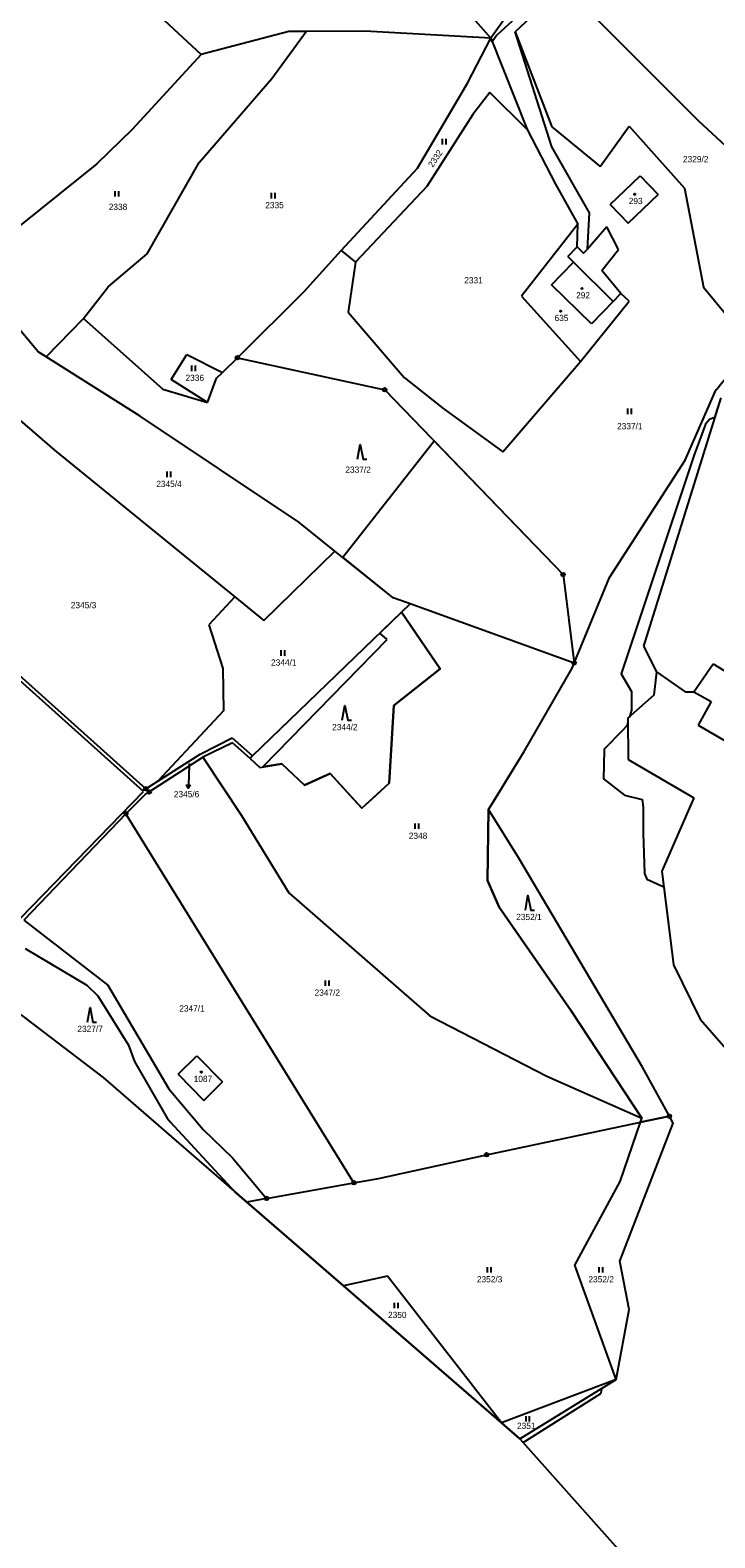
# Model space of a CAD drawing. Extents: x -439246 to -433691, y -1130252 to -1121148.
# Drawn here: x -437462.9 to -437275.7, y -1126201.8 to -1125789.8 of the extents above; entities that cross this region are included whole.
import ezdxf

# ---------------------------------------------------------------- set-up
doc = ezdxf.new("R2010")
doc.units = 0
for name, color, linetype in [('Vrstva 1', 7, 'Continuous'), ('Vrstva 13', 7, 'Continuous'), ('Vrstva 16', 7, 'Continuous'), ('Vrstva 18', 7, 'Continuous'), ('Vrstva 19', 7, 'Continuous'), ('Vrstva 24', 7, 'Continuous'), ('Vrstva 25', 7, 'Continuous'), ('Vrstva 3', 7, 'Continuous'), ('Vrstva 37', 7, 'Continuous'), ('Vrstva 4', 7, 'Continuous'), ('Vrstva 52', 7, 'Continuous'), ('Vrstva 6', 7, 'Continuous')]:
    doc.layers.add(name, color=color, linetype=linetype)

msp = doc.modelspace()

# ---------------------------------------------------------------- linework, layer by layer
at = {"layer": 'Vrstva 1'}
for p, q in [((-437388, -1125861.19), (-437406.23, -1125879.29)), ((-437406.23, -1125879.29), (-437410.29, -1125883.32)), ((-437406.23, -1125879.29), (-437365.94, -1125888.05)), ((-437365.94, -1125888.05), (-437317.16, -1125938.54)), ((-437317.16, -1125938.54), (-437314.14, -1125962.72)), ((-437430.3, -1125997.92), (-437415.68, -1125988.48)), ((-437431.43, -1125998.65), (-437430.3, -1125997.92)), ((-437430.3, -1125997.92), (-437431.26, -1125997.08))]:
    msp.add_line(p, q, dxfattribs=at)
for points in [[(-437330.3, -1125790.27), (-437316.99, -1125777.71)], [(-437316.99, -1125777.71), (-437280.12, -1125814.54)], [(-437331.87, -1125784.94), (-437336.92, -1125791.98)], [(-437392.12, -1125790.16), (-437416.16, -1125796.43)], [(-437396.82, -1125802.95), (-437387.43, -1125790.13)], [(-437387.43, -1125790.13), (-437392.12, -1125790.16)], [(-437371.39, -1125790.02), (-437387.43, -1125790.13)], [(-437336.92, -1125791.98), (-437371.39, -1125790.02)], [(-437320.26, -1125821.64), (-437330.3, -1125790.27)], [(-437330.3, -1125790.27), (-437320.21, -1125816.23)], [(-437343.31, -1125804.3), (-437336.92, -1125791.98)], [(-437336.92, -1125791.98), (-437326.95, -1125816.92)], [(-437416.16, -1125796.43), (-437434.97, -1125816.95)], [(-437416.66, -1125825.97), (-437396.82, -1125802.95)], [(-437356.97, -1125827.48), (-437343.31, -1125804.3)], [(-437337.24, -1125806.81), (-437341.89, -1125812.82)], [(-437326.95, -1125816.92), (-437337.24, -1125806.81)], [(-437341.89, -1125812.82), (-437354.44, -1125832.46)], [(-437280.12, -1125814.54), (-437237.02, -1125854.46)], [(-437434.97, -1125816.95), (-437444.65, -1125826.32)], [(-437326.95, -1125816.92), (-437319.29, -1125831.84)], [(-437320.21, -1125816.23), (-437307, -1125827.02)], [(-437307, -1125827.02), (-437299.08, -1125816)], [(-437299.08, -1125816), (-437283.99, -1125832.93)], [(-437309.96, -1125839.66), (-437320.26, -1125821.64)], [(-437444.65, -1125826.32), (-437479.97, -1125854.68)], [(-437430.92, -1125850.91), (-437416.66, -1125825.97)], [(-437377.84, -1125850.01), (-437356.97, -1125827.48)], [(-437304.26, -1125837.4), (-437296.07, -1125829.62)], [(-437296.07, -1125829.62), (-437291.19, -1125834.73)], [(-437354.44, -1125832.46), (-437373.95, -1125853.21)], [(-437319.29, -1125831.84), (-437313.15, -1125842.81)], [(-437299.38, -1125842.51), (-437291.19, -1125834.73)], [(-437283.99, -1125832.93), (-437278.81, -1125860.01)], [(-437310.51, -1125849.59), (-437309.96, -1125839.66)], [(-437304.26, -1125837.4), (-437299.38, -1125842.51)], [(-437313.15, -1125842.81), (-437328.55, -1125862.46)], [(-437313.32, -1125849.01), (-437313.15, -1125842.81)], [(-437305.17, -1125843.53), (-437310.51, -1125849.59)], [(-437301.99, -1125849.68), (-437305.17, -1125843.53)], [(-437441.51, -1125859.94), (-437430.92, -1125850.91)], [(-437388, -1125861.19), (-437377.84, -1125850.01)], [(-437377.84, -1125850.01), (-437373.95, -1125853.21)], [(-437315.85, -1125851.64), (-437313.32, -1125849.01)], [(-437315.85, -1125851.64), (-437314.34, -1125853.14)], [(-437313.32, -1125849.01), (-437311.57, -1125850.7)], [(-437311.57, -1125850.7), (-437310.51, -1125849.59)], [(-437306.61, -1125855.45), (-437301.99, -1125849.68)], [(-437460.73, -1125877.65), (-437479.97, -1125854.68)], [(-437373.95, -1125853.21), (-437375.95, -1125866.8)], [(-437320.36, -1125859.41), (-437314.34, -1125853.14)], [(-437301.34, -1125861.75), (-437306.61, -1125855.45)], [(-437448.34, -1125868.6), (-437441.51, -1125859.94)], [(-437309.36, -1125870.03), (-437320.36, -1125859.41)], [(-437278.81, -1125860.01), (-437265.43, -1125876.17)], [(-437328.55, -1125862.46), (-437312.44, -1125880.34)], [(-437312.44, -1125880.34), (-437299.07, -1125863.88)], [(-437303.47, -1125863.95), (-437309.36, -1125870.03)], [(-437303.47, -1125863.95), (-437301.34, -1125861.75)], [(-437299.07, -1125863.88), (-437301.34, -1125861.75)], [(-437375.95, -1125866.8), (-437360.61, -1125884.73)], [(-437458.46, -1125879.08), (-437448.34, -1125868.6)], [(-437448.34, -1125868.6), (-437426.58, -1125887.91)], [(-437458.46, -1125879.08), (-437460.73, -1125877.65)], [(-437432.81, -1125895.28), (-437458.46, -1125879.08)], [(-437424.35, -1125885.26), (-437420.04, -1125878.43)], [(-437420.04, -1125878.43), (-437410.29, -1125883.32)], [(-437333.69, -1125905), (-437312.44, -1125880.34)], [(-437414.41, -1125891.52), (-437411.9, -1125884.92)], [(-437411.9, -1125884.92), (-437410.29, -1125883.32)], [(-437360.61, -1125884.73), (-437350.07, -1125893.05)], [(-437426.58, -1125887.91), (-437414.41, -1125891.52)], [(-437414.41, -1125891.52), (-437424.35, -1125885.26)], [(-437283.83, -1125907.32), (-437275.32, -1125887.97)], [(-437350.07, -1125893.05), (-437333.69, -1125905)], [(-437274.07, -1125890.26), (-437295.15, -1125958.12)], [(-437465.74, -1125896.34), (-437456.18, -1125904.59)], [(-437389.42, -1125924.24), (-437432.81, -1125895.28)], [(-437456.18, -1125904.59), (-437406.91, -1125944.66)], [(-437304.48, -1125939.37), (-437283.83, -1125907.32)], [(-437379.54, -1125932.13), (-437389.42, -1125924.24)], [(-437399.01, -1125951.08), (-437379.54, -1125932.13)], [(-437363.59, -1125944.86), (-437379.54, -1125932.13)], [(-437431.92, -1125997.83), (-437494.35, -1125941.89)], [(-437493.7, -1125941.13), (-437431.26, -1125997.08)], [(-437314.14, -1125962.72), (-437304.48, -1125939.37)], [(-437406.91, -1125944.66), (-437414.01, -1125952.24)], [(-437406.91, -1125944.66), (-437399.01, -1125951.08)], [(-437358.99, -1125946.53), (-437363.59, -1125944.86)], [(-437361.35, -1125948.8), (-437358.99, -1125946.53)], [(-437314.14, -1125962.72), (-437358.99, -1125946.53)], [(-437402.08, -1125988.1), (-437361.35, -1125948.8)], [(-437350.79, -1125964.28), (-437361.35, -1125948.8)], [(-437414.01, -1125952.24), (-437410.16, -1125964.25)], [(-437295.15, -1125958.12), (-437291.61, -1125965.17)], [(-437314.72, -1125964.13), (-437314.14, -1125962.72)], [(-437281.42, -1125970.63), (-437276.14, -1125962.94)], [(-437276.14, -1125962.94), (-437263.86, -1125970.48)], [(-437410.16, -1125964.25), (-437410.05, -1125975.81)], [(-437363.47, -1125974.34), (-437350.79, -1125964.28)], [(-437327.78, -1125986.93), (-437314.72, -1125964.13)], [(-437291.61, -1125965.17), (-437292.39, -1125971.53)], [(-437291.61, -1125965.17), (-437283.76, -1125970.57)], [(-437292.39, -1125971.53), (-437299.46, -1125977.83)], [(-437283.76, -1125970.57), (-437281.42, -1125970.63)], [(-437281.42, -1125970.63), (-437276.73, -1125973.21)], [(-437364.75, -1125995.58), (-437363.47, -1125974.34)], [(-437276.73, -1125973.21), (-437280.28, -1125979.66)], [(-437410.05, -1125975.81), (-437427.98, -1125995.01)], [(-437299.46, -1125977.83), (-437299.38, -1125989.07)], [(-437280.28, -1125979.66), (-437259.82, -1125991.5)], [(-437416.36, -1125987.65), (-437407.67, -1125983.19)], [(-437407.67, -1125983.19), (-437402.08, -1125988.1)], [(-437427.98, -1125995.01), (-437416.36, -1125987.65)], [(-437407.54, -1125984.57), (-437415.68, -1125988.48)], [(-437402.71, -1125988.82), (-437407.54, -1125984.57)], [(-437337.52, -1126002.78), (-437327.78, -1125986.93)], [(-437415.68, -1125988.48), (-437405.09, -1126004.37)], [(-437402.08, -1125988.1), (-437402.71, -1125988.82)], [(-437402.71, -1125988.82), (-437400.04, -1125991.26)], [(-437400.04, -1125991.26), (-437394.07, -1125990.25)], [(-437394.07, -1125990.25), (-437387.87, -1125996.13)], [(-437299.38, -1125989.07), (-437281.46, -1125999.58)], [(-437431.26, -1125997.08), (-437427.98, -1125995.01)], [(-437387.87, -1125996.13), (-437380.89, -1125992.88)], [(-437380.89, -1125992.88), (-437372.16, -1126002.39)], [(-437372.16, -1126002.39), (-437364.75, -1125995.58)], [(-437465.43, -1126032.34), (-437431.92, -1125997.83)], [(-437431.43, -1125998.65), (-437436.68, -1126003.89)], [(-437281.46, -1125999.58), (-437290.14, -1126019.61)], [(-437436.68, -1126003.89), (-437464.59, -1126032.99)], [(-437374.37, -1126104.76), (-437436.68, -1126003.89)], [(-437405.09, -1126004.37), (-437392.12, -1126025.49)], [(-437337.52, -1126002.78), (-437337.81, -1126022.14)], [(-437329.24, -1126016.05), (-437337.52, -1126002.78)], [(-437295.5, -1126073.14), (-437329.24, -1126016.05)], [(-437290.14, -1126019.61), (-437287, -1126045.23)], [(-437337.81, -1126022.14), (-437334.64, -1126029.43)], [(-437392.12, -1126025.49), (-437353.58, -1126059.1)], [(-437464.59, -1126032.99), (-437441.62, -1126050.73)], [(-437334.64, -1126029.43), (-437314.96, -1126057.76)], [(-437287, -1126045.23), (-437279.71, -1126060.02)], [(-437441.62, -1126050.73), (-437424.99, -1126079.07)], [(-437314.96, -1126057.76), (-437295.6, -1126087.05)], [(-437353.58, -1126059.1), (-437321.65, -1126075.61)], [(-437279.71, -1126060.02), (-437272.57, -1126068.13)], [(-437422.44, -1126075.06), (-437417.31, -1126070.04)], [(-437417.31, -1126070.04), (-437410.32, -1126077.19)], [(-437288.11, -1126086.57), (-437295.5, -1126073.14)], [(-437422.44, -1126075.06), (-437415.41, -1126082.25)], [(-437415.41, -1126082.25), (-437410.32, -1126077.19)], [(-437321.65, -1126075.61), (-437295.6, -1126087.05)], [(-437424.99, -1126079.07), (-437415.54, -1126090.17)], [(-437296.01, -1126088.23), (-437288.11, -1126086.57)], [(-437287.07, -1126088.47), (-437288.11, -1126086.57)], [(-437415.54, -1126090.17), (-437407.54, -1126097.91)], [(-437338.09, -1126097.09), (-437296.01, -1126088.23)], [(-437301.68, -1126126.15), (-437287.07, -1126088.47)], [(-437301.53, -1126104.4), (-437296.01, -1126088.23)], [(-437296.01, -1126088.23), (-437295.6, -1126087.05)], [(-437407.54, -1126097.91), (-437398.25, -1126109.04)], [(-437367.67, -1126103.56), (-437338.09, -1126097.09)], [(-437398.25, -1126109.04), (-437374.37, -1126104.76)], [(-437374.37, -1126104.76), (-437367.67, -1126103.56)], [(-437313.97, -1126127.24), (-437301.53, -1126104.4)], [(-437398.25, -1126109.04), (-437403.67, -1126110.01)], [(-437302.66, -1126158.51), (-437313.97, -1126127.24)], [(-437299.06, -1126139.34), (-437301.68, -1126126.15)], [(-437365.14, -1126130.23), (-437377.19, -1126132.95)], [(-437333.98, -1126170.37), (-437365.14, -1126130.23)], [(-437302.66, -1126158.51), (-437299.06, -1126139.34)], [(-437302.66, -1126158.51), (-437333.98, -1126170.37)], [(-437328.98, -1126174.7), (-437302.66, -1126158.51)]]:
    msp.add_lwpolyline(points, dxfattribs=at)
at = {"layer": 'Vrstva 13'}
for points in [[(-437466.33, -1126058.14), (-437442.96, -1126075.98)], [(-437442.96, -1126075.98), (-437410.58, -1126104.02)], [(-437410.58, -1126104.02), (-437403.67, -1126110.01)], [(-437403.67, -1126110.01), (-437377.19, -1126132.95)], [(-437377.19, -1126132.95), (-437333.98, -1126170.37)], [(-437333.98, -1126170.37), (-437328.98, -1126174.7)], [(-437328.98, -1126174.7), (-437276.03, -1126234.15)]]:
    msp.add_lwpolyline(points, dxfattribs=at)
at = {"layer": 'Vrstva 16'}
msp.add_line((-437419.54, -1125993.95), (-437419.64, -1125996.95), dxfattribs=at)
for points in [[(-437419.41, -1125990.22), (-437419.54, -1125993.95)], [(-437419.11, -1125995.97), (-437419.64, -1125996.95), (-437420.11, -1125995.93)]]:
    msp.add_lwpolyline(points, dxfattribs=at)
at = {"layer": 'Vrstva 24'}
for centre, radius in [((-437406.23, -1125879.29), 0.5), ((-437406.23, -1125879.29), 0.1), ((-437365.94, -1125888.05), 0.5), ((-437365.94, -1125888.05), 0.1), ((-437317.16, -1125938.54), 0.5), ((-437317.16, -1125938.54), 0.1), ((-437314.14, -1125962.72), 0.5), ((-437314.14, -1125962.72), 0.1), ((-437431.26, -1125997.08), 0.5), ((-437431.26, -1125997.08), 0.1), ((-437430.3, -1125997.92), 0.5), ((-437430.3, -1125997.92), 0.1), ((-437436.68, -1126003.89), 0.5), ((-437436.68, -1126003.89), 0.1), ((-437288.11, -1126086.57), 0.5), ((-437288.11, -1126086.57), 0.1), ((-437338.09, -1126097.09), 0.5), ((-437338.09, -1126097.09), 0.1), ((-437374.37, -1126104.76), 0.5), ((-437374.37, -1126104.76), 0.1), ((-437398.25, -1126109.04), 0.5), ((-437398.25, -1126109.04), 0.1)]:
    msp.add_circle(centre, radius, dxfattribs=at)
at = {"layer": 'Vrstva 25'}
for p, q in [((-437350.15, -1125821), (-437350.15, -1125819.5)), ((-437349.15, -1125821), (-437349.15, -1125819.5)), ((-437439.64, -1125835.27), (-437439.64, -1125833.77)), ((-437438.64, -1125835.27), (-437438.64, -1125833.77)), ((-437396.9, -1125835.74), (-437396.9, -1125834.24)), ((-437395.9, -1125835.74), (-437395.9, -1125834.24)), ((-437418.65, -1125882.93), (-437418.65, -1125881.43)), ((-437417.65, -1125882.93), (-437417.65, -1125881.43)), ((-437299.5, -1125894.71), (-437299.5, -1125893.21)), ((-437298.5, -1125894.71), (-437298.5, -1125893.21)), ((-437425.44, -1125911.92), (-437425.44, -1125910.42)), ((-437424.44, -1125911.92), (-437424.44, -1125910.42)), ((-437394.29, -1125960.71), (-437394.29, -1125959.21)), ((-437393.29, -1125960.71), (-437393.29, -1125959.21)), ((-437357.64, -1126008.07), (-437357.64, -1126006.57)), ((-437356.64, -1126008.07), (-437356.64, -1126006.57)), ((-437382.16, -1126050.94), (-437382.16, -1126049.44)), ((-437381.16, -1126050.94), (-437381.16, -1126049.44)), ((-437337.81, -1126129.27), (-437337.81, -1126127.77)), ((-437336.81, -1126129.27), (-437336.81, -1126127.77)), ((-437307.31, -1126129.27), (-437307.31, -1126127.77)), ((-437306.31, -1126129.27), (-437306.31, -1126127.77)), ((-437363.26, -1126139.02), (-437363.26, -1126137.52)), ((-437362.26, -1126139.02), (-437362.26, -1126137.52)), ((-437327.31, -1126170.02), (-437327.31, -1126168.52)), ((-437326.31, -1126170.02), (-437326.31, -1126168.52))]:
    msp.add_line(p, q, dxfattribs=at)
for points in [[(-437373.35, -1125907.01), (-437372.65, -1125903.01), (-437371.85, -1125907.01), (-437370.85, -1125907.01)], [(-437377.56, -1125978.37), (-437376.86, -1125974.37), (-437376.06, -1125978.37), (-437375.06, -1125978.37)], [(-437327.49, -1126030.27), (-437326.79, -1126026.27), (-437325.99, -1126030.27), (-437324.99, -1126030.27)], [(-437447.2, -1126060.84), (-437446.5, -1126056.84), (-437445.7, -1126060.84), (-437444.7, -1126060.84)]]:
    msp.add_lwpolyline(points, dxfattribs=at)
for centre in [(-437297.59, -1125834.61), (-437311.98, -1125860.37), (-437317.85, -1125866.57), (-437416.1, -1126074.51)]:
    msp.add_circle(centre, 0.175, dxfattribs=at)
at = {"layer": 'Vrstva 3'}
for points in [[(-437304.26, -1125837.4), (-437296.07, -1125829.62)], [(-437296.07, -1125829.62), (-437291.19, -1125834.73)], [(-437299.38, -1125842.51), (-437291.19, -1125834.73)], [(-437304.26, -1125837.4), (-437299.38, -1125842.51)], [(-437313.15, -1125842.81), (-437328.55, -1125862.46)], [(-437313.32, -1125849.01), (-437313.15, -1125842.81)], [(-437315.85, -1125851.64), (-437313.32, -1125849.01)], [(-437315.85, -1125851.64), (-437314.34, -1125853.14)], [(-437320.36, -1125859.41), (-437314.34, -1125853.14)], [(-437320.36, -1125859.41), (-437314.34, -1125853.14)], [(-437314.34, -1125853.14), (-437303.47, -1125863.95)], [(-437309.36, -1125870.03), (-437320.36, -1125859.41)], [(-437309.36, -1125870.03), (-437320.36, -1125859.41)], [(-437328.55, -1125862.46), (-437312.44, -1125880.34)], [(-437312.44, -1125880.34), (-437299.07, -1125863.88)], [(-437303.47, -1125863.95), (-437309.36, -1125870.03)], [(-437303.47, -1125863.95), (-437309.36, -1125870.03)], [(-437303.47, -1125863.95), (-437301.34, -1125861.75)], [(-437299.07, -1125863.88), (-437301.34, -1125861.75)], [(-437422.44, -1126075.06), (-437417.31, -1126070.04)], [(-437417.31, -1126070.04), (-437410.32, -1126077.19)], [(-437422.44, -1126075.06), (-437415.41, -1126082.25)], [(-437415.41, -1126082.25), (-437410.32, -1126077.19)]]:
    msp.add_lwpolyline(points, dxfattribs=at)
at = {"layer": 'Vrstva 37'}
for centre in [(-437297.59, -1125834.61), (-437311.98, -1125860.37), (-437317.85, -1125866.57), (-437416.1, -1126074.51)]:
    msp.add_circle(centre, 0.175, dxfattribs=at)
at = {"layer": 'Vrstva 4'}
msp.add_lwpolyline([(-437314.34, -1125853.14), (-437303.47, -1125863.95)], dxfattribs=at)
at = {"layer": 'Vrstva 52'}
for points in [[(-437314.14, -1125962.72), (-437304.48, -1125939.37), (-437283.83, -1125907.32), (-437275.42, -1125888.19), (-437275.35, -1125888.12), (-437275.28, -1125888.03), (-437275.14, -1125887.85), (-437273.77, -1125886.13), (-437270.41, -1125882.11), (-437264.8, -1125878.5), (-437236.68, -1125856.99), (-437233.27, -1125854.64), (-437221.11, -1125850.35), (-437218.78, -1125849.53), (-437214.1, -1125846.97), (-437211.11, -1125846.34), (-437209.68, -1125845.21), (-437208.13, -1125843.99), (-437173.12, -1125823.12), (-437174, -1125820.83), (-437169.33, -1125818.16), (-437187.81, -1125758.78)], [(-437331.05, -1125787.33), (-437335.31, -1125791.16), (-437336.53, -1125792.96), (-437336.92, -1125791.98), (-437371.39, -1125790.02), (-437387.43, -1125790.13), (-437392.12, -1125790.16), (-437416.16, -1125796.43), (-437434.97, -1125816.95), (-437444.65, -1125826.32), (-437479.97, -1125854.68)], [(-437274.07, -1125890.26), (-437275.73, -1125895.59), (-437277.15, -1125896.18), (-437278.22, -1125897.46), (-437279.85, -1125901.88), (-437281.2, -1125905.56), (-437301.29, -1125965.71), (-437298.45, -1125970.53), (-437298.45, -1125975.64), (-437298.98, -1125977.41), (-437299.46, -1125977.83), (-437299.45, -1125978.96), (-437299.73, -1125979.9), (-437300.91, -1125981.12), (-437305.91, -1125986.29), (-437305.92, -1125986.5), (-437306.12, -1125994.39), (-437300.37, -1125998.86), (-437295.52, -1126000), (-437295.31, -1126002.15), (-437295.31, -1126009.18), (-437294.89, -1126020.25), (-437294.25, -1126021.74), (-437289.62, -1126023.86), (-437287, -1126045.23), (-437279.71, -1126060.02), (-437272.57, -1126068.13)], [(-437314.14, -1125962.72), (-437358.99, -1125946.53), (-437363.59, -1125944.86), (-437377.41, -1125933.83), (-437352.46, -1125902), (-437317.16, -1125938.54), (-437314.14, -1125962.72)], [(-437365.25, -1125956.29), (-437367.31, -1125954.55), (-437361.35, -1125948.8), (-437350.79, -1125964.28), (-437363.47, -1125974.34)], [(-437363.47, -1125974.34), (-437364.75, -1125995.58), (-437369.56, -1126000), (-437372.16, -1126002.39), (-437374.35, -1126000), (-437380.89, -1125992.88), (-437387.87, -1125996.13), (-437394.07, -1125990.25), (-437399.29, -1125991.13), (-437365.25, -1125956.29)], [(-437328.07, -1126175.72), (-437306.81, -1126162.31), (-437306.48, -1126160.86), (-437302.66, -1126158.51), (-437299.06, -1126139.34), (-437301.68, -1126126.15), (-437287.07, -1126088.47), (-437288.11, -1126086.57), (-437296.01, -1126088.23), (-437295.6, -1126087.05), (-437314.96, -1126057.76), (-437334.64, -1126029.43), (-437337.81, -1126022.14), (-437337.52, -1126002.78), (-437335.81, -1126000), (-437327.78, -1125986.93), (-437314.72, -1125964.13), (-437314.14, -1125962.72)], [(-437464.2, -1126040.7), (-437447.38, -1126050.71), (-437444.4, -1126053.69), (-437436.02, -1126067.16), (-437434.39, -1126071.58), (-437425.44, -1126087.13), (-437424.58, -1126088.06), (-437406.8, -1126107.3)], [(-437328.07, -1126175.72), (-437328.98, -1126174.7), (-437333.98, -1126170.37), (-437377.19, -1126132.95), (-437403.67, -1126110.01), (-437406.8, -1126107.3)]]:
    msp.add_lwpolyline(points, dxfattribs=at)
at = {"layer": 'Vrstva 6'}
for points in [[(-437428.04, -1125689.03), (-437336.92, -1125791.98)], [(-437465.26, -1125750.76), (-437416.16, -1125796.43)]]:
    msp.add_lwpolyline(points, dxfattribs=at)

# ---------------------------------------------------------------- texts
at = {"layer": 'Vrstva 16'}
msp.add_text('2345/6', height=1.7, dxfattribs=at).set_placement((-437423.59, -1125999.4))
at = {"layer": 'Vrstva 18'}
msp.add_text('2332', height=1.7, rotation=56.3342, dxfattribs=at).set_placement((-437352.8, -1125827.41))
for s, height, p in [('2329/2', 1.7, (-437284.39, -1125825.87)), ('2338', 1.7, (-437441.39, -1125838.92)), ('2335', 1.7, (-437398.59, -1125838.44)), ('2331', 1.7, (-437344.2, -1125858.97)), ('2336', 1.7, (-437420.4, -1125885.63)), ('2337/1', 1.7, (-437302.4, -1125898.84)), ('2337/2', 1.7, (-437376.7, -1125910.73)), ('2345/4', 1.7, (-437428.39, -1125914.62)), ('2345/3', 1.7, (-437451.76, -1125947.74)), ('2344/1', 1.7, (-437397.01, -1125963.41)), ('2344/2', 1.7, (-437380.31, -1125981.07)), ('2345/6', 0.1, (-437419.64, -1125990.22)), ('2348', 1.7, (-437359.35, -1126010.77)), ('2352/1', 1.7, (-437329.99, -1126032.97)), ('2347/2', 1.7, (-437385.11, -1126053.64)), ('2347/1', 1.7, (-437422.11, -1126057.95)), ('2327/7', 1.7, (-437449.96, -1126063.54)), ('2352/3', 1.7, (-437340.74, -1126131.97)), ('2352/2', 1.7, (-437310.24, -1126131.97)), ('2350', 1.7, (-437365.03, -1126141.72)), ('2351', 1.7, (-437329.76, -1126172.01))]:
    msp.add_text(s, height=height, dxfattribs=at).set_placement(p)
at = {"layer": 'Vrstva 19'}
for s, p in [('293', (-437299.22, -1125837.31)), ('292', (-437313.61, -1125863.07)), ('635', (-437319.51, -1125869.27)), ('1087', (-437418.17, -1126077.21))]:
    msp.add_text(s, height=1.7, dxfattribs=at).set_placement(p)

doc.saveas('drawing.dxf')
